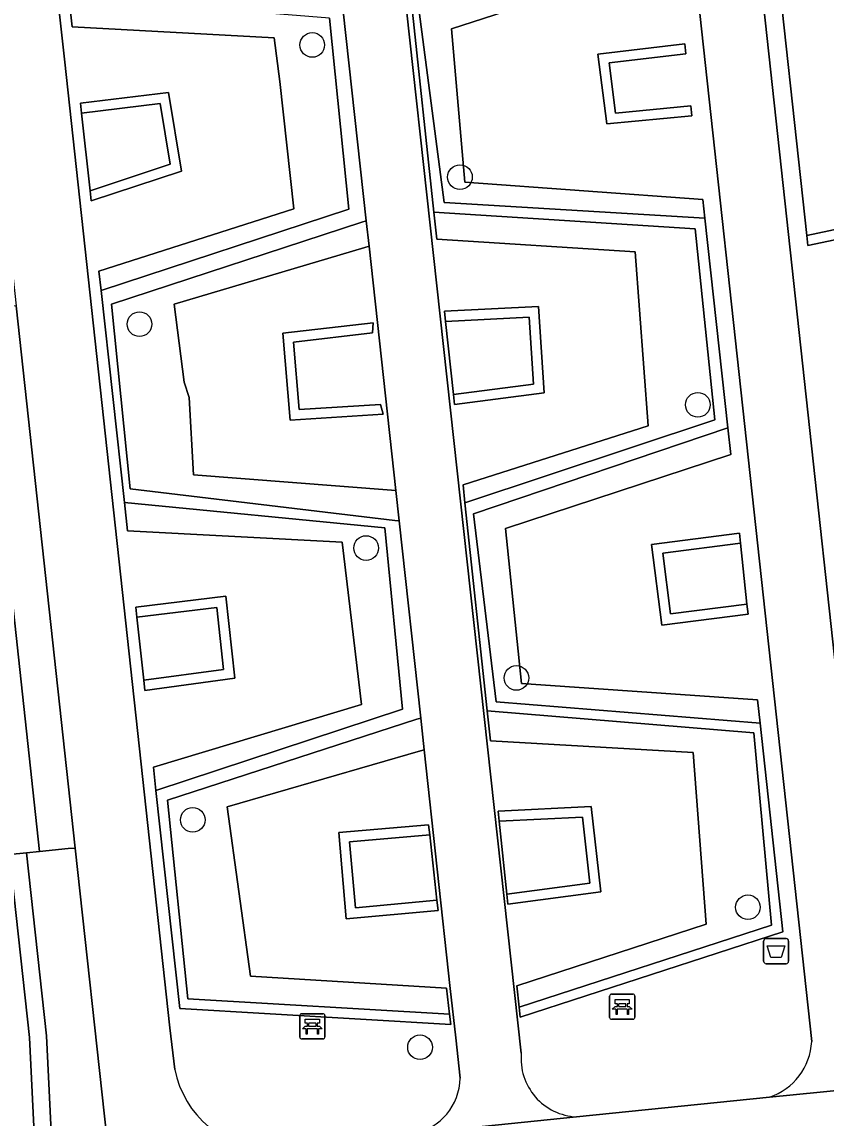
# Model space of a CAD drawing. Extents: x 161248 to 161848, y 384871 to 385383.
# Drawn here: x 161423 to 161454.92, y 385199.35 to 385242.84 of the extents above; entities that cross this region are included whole.
import ezdxf

# ---------------------------------------------------------------- set-up
doc = ezdxf.new("R2010")
doc.units = 0
for name, color, linetype in [('IMGEO_Afvalbak', 7, 'Continuous'), ('IMGEO_Bank', 7, 'Continuous'), ('IMGEO_Boom', 7, 'Continuous'), ('IMGEO_Groenvoorziening', 7, 'Continuous'), ('IMGEO_Haag', 7, 'Continuous'), ('IMGEO_Voetpad_gesloten', 7, 'Continuous'), ('IMGEO_Voetpad_halfverhard', 7, 'Continuous')]:
    doc.layers.add(name, color=color, linetype=linetype)

msp = doc.modelspace()

# ---------------------------------------------------------------- linework, layer by layer
at = {"layer": 'IMGEO_Afvalbak'}
for p, q in [((161452.438, 385205.571), (161452.438, 385206.371)), ((161452.438, 385206.371), (161452.438, 385205.571)), ((161452.538, 385206.471), (161453.328, 385206.471)), ((161453.328, 385206.471), (161452.538, 385206.471)), ((161453.428, 385206.371), (161453.428, 385205.571)), ((161453.428, 385205.571), (161453.428, 385206.371)), ((161453.328, 385205.471), (161452.538, 385205.471)), ((161452.538, 385205.471), (161453.328, 385205.471))]:
    msp.add_line(p, q, dxfattribs=at)
msp.add_lwpolyline([(161452.581, 385206.185), (161453.285, 385206.185), (161453.136, 385205.715), (161452.73, 385205.715), (161452.581, 385206.185)], dxfattribs=at)
for centre, start, end in [((161452.538, 385206.371), 90, 180), ((161452.538, 385206.371), 90, 180), ((161453.328, 385206.371), 0, 90), ((161453.328, 385206.371), 360, 90), ((161452.538, 385205.571), 180, 270), ((161452.538, 385205.571), 180, 270), ((161453.328, 385205.571), 270, 0), ((161453.328, 385205.571), 270, 0)]:
    msp.add_arc(centre, 0.1, start, end, dxfattribs=at)
at = {"layer": 'IMGEO_Bank'}
for p, q in [((161446.326, 385203.343), (161446.326, 385204.184)), ((161446.326, 385204.184), (161446.326, 385203.343)), ((161446.401, 385204.268), (161447.242, 385204.268)), ((161447.242, 385204.268), (161446.401, 385204.268)), ((161447.326, 385204.193), (161447.326, 385203.352)), ((161447.326, 385203.352), (161447.326, 385204.193)), ((161447.023, 385203.666), (161446.63, 385203.666)), ((161446.635, 385203.774), (161446.635, 385203.88)), ((161446.679, 385203.88), (161446.679, 385203.774)), ((161446.967, 385203.886), (161446.685, 385203.886)), ((161446.685, 385203.768), (161446.967, 385203.768)), ((161446.973, 385203.774), (161446.973, 385203.88)), ((161447.017, 385203.88), (161447.017, 385203.774)), ((161434.027, 385202.563), (161434.027, 385203.404)), ((161434.027, 385203.404), (161434.027, 385202.563)), ((161434.102, 385203.488), (161434.943, 385203.488)), ((161434.943, 385203.488), (161434.102, 385203.488)), ((161435.027, 385203.413), (161435.027, 385202.572)), ((161435.027, 385202.572), (161435.027, 385203.413)), ((161447.251, 385203.268), (161446.41, 385203.268)), ((161446.41, 385203.268), (161447.251, 385203.268)), ((161434.724, 385202.886), (161434.331, 385202.886)), ((161434.336, 385202.994), (161434.336, 385203.1)), ((161434.38, 385203.1), (161434.38, 385202.994)), ((161434.668, 385203.106), (161434.386, 385203.106)), ((161434.386, 385202.988), (161434.668, 385202.988)), ((161434.674, 385202.994), (161434.674, 385203.1)), ((161434.718, 385203.1), (161434.718, 385202.994)), ((161434.952, 385202.488), (161434.111, 385202.488)), ((161434.111, 385202.488), (161434.952, 385202.488))]:
    msp.add_line(p, q, dxfattribs=at)
for points in [[(161446.573, 385203.666), (161446.431, 385203.666), (161446.543, 385203.768), (161446.629, 385203.768)], [(161446.629, 385203.886), (161446.543, 385203.886), (161446.543, 385204.047), (161447.106, 385204.047), (161447.106, 385203.886), (161447.023, 385203.886)], [(161446.623, 385203.659), (161446.623, 385203.452), (161446.58, 385203.452), (161446.58, 385203.659)], [(161447.023, 385203.768), (161447.106, 385203.768), (161447.218, 385203.666), (161447.079, 385203.666)], [(161447.073, 385203.659), (161447.073, 385203.452), (161447.029, 385203.452), (161447.029, 385203.659)], [(161434.33, 385203.106), (161434.244, 385203.106), (161434.244, 385203.267), (161434.807, 385203.267), (161434.807, 385203.106), (161434.724, 385203.106)], [(161434.274, 385202.886), (161434.132, 385202.886), (161434.244, 385202.988), (161434.33, 385202.988)], [(161434.324, 385202.879), (161434.324, 385202.672), (161434.281, 385202.672), (161434.281, 385202.879)], [(161434.724, 385202.988), (161434.807, 385202.988), (161434.919, 385202.886), (161434.78, 385202.886)], [(161434.774, 385202.879), (161434.774, 385202.672), (161434.73, 385202.672), (161434.73, 385202.879)]]:
    msp.add_lwpolyline(points, dxfattribs=at)
for centre, radius, start, end in [((161446.404, 385204.19), 0.0779, 92.4484, 184.2845), ((161446.404, 385204.19), 0.0779, 92.4484, 184.2845), ((161447.248, 385204.19), 0.0779, 2.4484, 94.2845), ((161447.248, 385204.19), 0.0779, 2.4484, 94.2845), ((161446.573, 385203.659), 0.00671, 2.8957, 87.1043), ((161446.63, 385203.659), 0.00671, 92.8957, 177.1043), ((161446.628, 385203.879), 0.00671, 2.8957, 87.1043), ((161446.628, 385203.775), 0.00671, 272.8957, 357.1043), ((161446.685, 385203.879), 0.00671, 92.8957, 177.1043), ((161446.685, 385203.775), 0.00671, 182.8957, 267.1043), ((161446.967, 385203.879), 0.00671, 2.8957, 87.1043), ((161446.967, 385203.775), 0.00671, 272.8957, 357.1043), ((161447.024, 385203.879), 0.00671, 92.8957, 177.1043), ((161447.024, 385203.775), 0.00671, 182.8957, 267.1043), ((161447.022, 385203.659), 0.00671, 2.8957, 87.1043), ((161447.079, 385203.659), 0.00671, 92.8957, 177.1043), ((161434.105, 385203.41), 0.0779, 92.4484, 184.2845), ((161434.105, 385203.41), 0.0779, 92.4484, 184.2845), ((161434.949, 385203.41), 0.0779, 2.4484, 94.2845), ((161434.949, 385203.41), 0.0779, 2.4484, 94.2845), ((161446.404, 385203.346), 0.0779, 182.4484, 274.2845), ((161446.404, 385203.346), 0.0779, 182.4484, 274.2845), ((161447.248, 385203.346), 0.0779, 272.4484, 4.2845), ((161447.248, 385203.346), 0.0779, 272.4484, 4.2845), ((161434.274, 385202.879), 0.00671, 2.8957, 87.1043), ((161434.331, 385202.879), 0.00671, 92.8957, 177.1043), ((161434.329, 385203.099), 0.00671, 2.8957, 87.1043), ((161434.329, 385202.995), 0.00671, 272.8957, 357.1043), ((161434.386, 385203.099), 0.00671, 92.8957, 177.1043), ((161434.386, 385202.995), 0.00671, 182.8957, 267.1043), ((161434.668, 385203.099), 0.00671, 2.8957, 87.1043), ((161434.668, 385202.995), 0.00671, 272.8957, 357.1043), ((161434.725, 385203.099), 0.00671, 92.8957, 177.1043), ((161434.725, 385202.995), 0.00671, 182.8957, 267.1043), ((161434.723, 385202.879), 0.00671, 2.8957, 87.1043), ((161434.78, 385202.879), 0.00671, 92.8957, 177.1043), ((161434.105, 385202.566), 0.0779, 182.4484, 274.2845), ((161434.105, 385202.566), 0.0779, 182.4484, 274.2845), ((161434.949, 385202.566), 0.0779, 272.4484, 4.2845), ((161434.949, 385202.566), 0.0779, 272.4484, 4.2845)]:
    msp.add_arc(centre, radius, start, end, dxfattribs=at)
at = {"layer": 'IMGEO_Boom'}
for centre in [(161434.522, 385241.922), (161440.386, 385236.678), (161427.666, 385230.844), (161449.827, 385227.646), (161436.661, 385221.963), (161442.627, 385216.809), (161429.779, 385211.178), (161451.814, 385207.712), (161438.8, 385202.158)]:
    msp.add_circle(centre, 0.489, dxfattribs=at)
at = {"layer": 'IMGEO_Groenvoorziening'}
for points in [[(161448.561, 385279.125), (161456.941, 385202.081)], [(161454.347, 385202.387), (161447.464, 385265.643), (161447.356, 385266.631), (161446.027, 385278.851)], [(161433.241, 385240.471), (161433.009, 385242.21), (161424.99, 385242.64), (161424.859, 385243.829), (161423.939, 385252.201), (161423.87, 385252.826), (161431.773, 385255.377), (161431.49, 385256.989), (161430.921, 385261.953), (161422.803, 385262.533), (161422.677, 385263.679), (161421.736, 385272.239), (161432.024, 385275.324), (161432.093, 385274.701), (161432.307, 385274.761), (161432.146, 385276.236), (161432.054, 385277.28)], [(161434.519, 385277.47), (161434.657, 385276.176), (161442.819, 385201.926)], [(161420.958, 385274.927), (161424.688, 385241.361), (161428.873, 385202.927), (161429.068, 385201.28)], [(161428.423, 385148.652), (161427.348, 385160.513), (161426.581, 385168.985), (161426.371, 385170.626), (161425.044, 385181.025), (161423.927, 385189.776), (161423.301, 385202.539), (161422.5, 385209.799), (161420.12, 385231.368), (161419.414, 385237.765), (161418.8, 385243.335), (161418.558, 385245.528), (161418.304, 385247.831), (161417.932, 385251.204), (161416.631, 385262.992), (161416.555, 385263.685), (161415.768, 385270.902)], [(161448.977, 385245.453), (161440.056, 385242.557), (161440.58, 385236.472), (161450.031, 385235.796), (161450.111, 385235.054), (161451.019, 385226.738), (161451.135, 385225.671), (161442.192, 385222.736), (161442.825, 385216.586), (161452.198, 385215.934), (161452.298, 385215.015), (161453.202, 385206.731), (161442.772, 385203.346), (161442.729, 385203.744), (161442.638, 385204.595), (161450.155, 385207.037), (161449.644, 385213.855), (161441.596, 385214.317), (161441.47, 385215.498), (161440.584, 385223.755), (161440.508, 385224.472), (161447.859, 385226.816), (161447.336, 385233.718), (161439.463, 385234.22), (161439.349, 385235.283), (161438.458, 385243.592)], [(161435.207, 385242.982), (161435.975, 385235.413), (161426.14, 385232.179), (161427.064, 385223.775), (161437.407, 385222.758), (161438.109, 385215.565), (161428.32, 385212.349), (161429.272, 385203.691), (161440.017, 385203.057), (161439.971, 385203.472), (161429.59, 385204.073), (161428.78, 385211.957), (161438.678, 385215.169), (161438.827, 385215.215), (161437.97, 385223.036), (161437.806, 385223.053), (161427.297, 385224.312), (161426.556, 385231.636), (161436.496, 385234.891), (161436.666, 385234.946), (161435.756, 385243.26)], [(161438.458, 385243.592), (161439.349, 385235.283), (161449.72, 385234.627), (161450.506, 385227.048), (161440.584, 385223.755), (161441.47, 385215.498), (161452.048, 385214.631), (161452.749, 385207.001), (161442.729, 385203.744), (161442.772, 385203.346), (161453.202, 385206.731), (161452.298, 385215.015), (161441.824, 385215.865), (161440.927, 385223.317), (161451.019, 385226.738), (161450.111, 385235.054), (161439.759, 385235.674), (161438.767, 385243.246)], [(161440.391, 385200.925), (161440.216, 385202.526), (161440.001, 385204.491), (161438.964, 385213.96), (161438.816, 385213.916), (161431.147, 385211.689), (161432.074, 385204.983), (161439.857, 385204.501), (161439.971, 385203.472), (161440.017, 385203.057), (161429.272, 385203.691), (161428.32, 385212.349), (161428.22, 385213.264), (161436.482, 385215.758), (161435.707, 385222.19), (161427.189, 385222.643), (161427.064, 385223.775), (161426.14, 385232.179), (161426.055, 385232.95), (161433.786, 385235.418), (161433.241, 385240.471)], [(161445.014, 385199.393), (161452.668, 385200.18)]]:
    msp.add_lwpolyline(points, dxfattribs=at)
for points in [[(161452.554, 385249.031), (161455.016, 385249.183), (161456.584, 385234.873), (161454.155, 385234.359), (161454.199, 385233.959), (161457.021, 385234.557), (161455.372, 385249.606), (161452.51, 385249.429)], [(161457.021, 385234.557), (161454.199, 385233.959), (161454.155, 385234.359), (161452.765, 385247.097), (161452.554, 385249.031), (161452.51, 385249.429), (161455.372, 385249.606)], [(161452.765, 385247.097), (161454.155, 385234.359), (161456.584, 385234.873), (161455.016, 385249.183), (161452.554, 385249.031)], [(161438.767, 385243.246), (161439.759, 385235.674), (161450.111, 385235.054), (161450.031, 385235.796), (161440.58, 385236.472), (161440.056, 385242.557), (161448.977, 385245.453), (161448.861, 385246.515)], [(161426.14, 385232.179), (161435.975, 385235.413), (161435.207, 385242.982), (161424.859, 385243.829), (161424.99, 385242.64), (161433.009, 385242.21), (161433.241, 385240.471), (161433.786, 385235.418), (161426.055, 385232.95)], [(161449.31, 385241.963), (161449.348, 385241.565), (161446.31, 385241.211), (161446.561, 385239.221), (161449.545, 385239.508), (161449.583, 385239.11), (161446.213, 385238.786), (161445.863, 385241.562)], [(161449.31, 385241.963), (161445.863, 385241.562), (161446.213, 385238.786), (161449.583, 385239.11), (161449.545, 385239.508), (161446.561, 385239.221), (161446.31, 385241.211), (161449.348, 385241.565)], [(161425.749, 385235.734), (161429.338, 385236.919), (161428.813, 385240.04), (161425.323, 385239.614), (161425.366, 385239.216), (161428.482, 385239.597), (161428.887, 385237.191), (161425.705, 385236.14)], [(161429.338, 385236.919), (161425.749, 385235.734), (161425.705, 385236.14), (161425.366, 385239.216), (161425.323, 385239.614), (161428.813, 385240.04)], [(161428.482, 385239.597), (161425.366, 385239.216), (161425.705, 385236.14), (161428.887, 385237.191)], [(161429.046, 385231.635), (161436.608, 385233.886), (161436.777, 385233.939), (161436.666, 385234.946), (161436.496, 385234.891), (161426.556, 385231.636), (161427.297, 385224.312), (161437.806, 385223.053), (161437.97, 385223.036), (161437.838, 385224.246), (161437.672, 385224.259), (161429.813, 385224.867), (161429.638, 385227.941), (161429.434, 385228.537)], [(161439.349, 385235.283), (161439.463, 385234.22), (161447.336, 385233.718), (161447.859, 385226.816), (161440.508, 385224.472), (161440.584, 385223.755), (161450.506, 385227.048), (161449.72, 385234.627)], [(161436.777, 385233.939), (161436.608, 385233.886), (161429.046, 385231.635), (161429.434, 385228.537), (161429.638, 385227.941), (161429.813, 385224.867), (161437.672, 385224.259), (161437.838, 385224.246)], [(161423.691, 385209.92), (161421.354, 385231.464), (161420.822, 385231.423), (161420.12, 385231.368), (161422.5, 385209.799), (161423.18, 385209.868)], [(161422.767, 385231.573), (161422.532, 385231.556), (161421.354, 385231.464), (161423.691, 385209.92), (161424.841, 385210.036), (161425.115, 385210.061)], [(161443.504, 385231.543), (161443.722, 385228.114), (161440.166, 385227.658), (161440.123, 385228.056), (161439.812, 385230.956), (161439.77, 385231.355)], [(161439.77, 385231.355), (161439.812, 385230.956), (161443.13, 385231.124), (161443.299, 385228.463), (161440.123, 385228.056), (161440.166, 385227.658), (161443.722, 385228.114), (161443.504, 385231.543)], [(161439.812, 385230.956), (161440.123, 385228.056), (161443.299, 385228.463), (161443.13, 385231.124)], [(161433.351, 385230.486), (161436.937, 385230.903), (161436.913, 385230.498), (161433.782, 385230.134), (161434.009, 385227.457), (161437.238, 385227.662), (161437.339, 385227.272), (161433.644, 385227.033)], [(161434.009, 385227.457), (161433.782, 385230.134), (161436.913, 385230.498), (161436.937, 385230.903), (161433.351, 385230.486), (161433.644, 385227.033), (161437.339, 385227.272), (161437.238, 385227.662)], [(161452.198, 385215.934), (161442.825, 385216.586), (161442.192, 385222.736), (161451.135, 385225.671), (161451.019, 385226.738), (161440.927, 385223.317), (161441.824, 385215.865), (161452.298, 385215.015)], [(161438.109, 385215.565), (161437.407, 385222.758), (161427.064, 385223.775), (161427.189, 385222.643), (161435.707, 385222.19), (161436.482, 385215.758), (161428.22, 385213.264), (161428.32, 385212.349)], [(161451.475, 385222.55), (161451.526, 385222.153), (161451.776, 385219.73), (161451.826, 385219.333), (161448.402, 385218.905), (161447.994, 385222.103)], [(161451.526, 385222.153), (161451.475, 385222.55), (161447.994, 385222.103), (161448.402, 385218.905), (161451.826, 385219.333), (161451.776, 385219.73), (161448.748, 385219.351), (161448.441, 385221.757)], [(161448.441, 385221.757), (161448.748, 385219.351), (161451.776, 385219.73), (161451.526, 385222.153)], [(161427.565, 385219.221), (161430.735, 385219.609), (161431.005, 385217.142), (161427.84, 385216.714), (161427.884, 385216.317), (161431.445, 385216.798), (161431.088, 385220.055), (161427.521, 385219.619)], [(161431.088, 385220.055), (161431.445, 385216.798), (161427.884, 385216.317), (161427.84, 385216.714), (161427.565, 385219.221), (161427.521, 385219.619)], [(161430.735, 385219.609), (161427.565, 385219.221), (161427.84, 385216.714), (161431.005, 385217.142)], [(161441.47, 385215.498), (161441.596, 385214.317), (161449.644, 385213.855), (161450.155, 385207.037), (161442.638, 385204.595), (161442.729, 385203.744), (161452.749, 385207.001), (161452.048, 385214.631)], [(161438.816, 385213.916), (161438.964, 385213.96), (161438.827, 385215.215), (161438.678, 385215.169), (161428.78, 385211.957), (161429.59, 385204.073), (161439.971, 385203.472), (161439.857, 385204.501), (161432.074, 385204.983), (161431.147, 385211.689)], [(161445.599, 385211.708), (161445.975, 385208.329), (161442.291, 385207.832), (161442.249, 385208.23), (161441.938, 385211.123), (161441.896, 385211.522)], [(161442.291, 385207.832), (161445.975, 385208.329), (161445.599, 385211.708), (161441.896, 385211.522), (161441.938, 385211.123), (161445.243, 385211.29), (161445.534, 385208.673), (161442.249, 385208.23)], [(161442.249, 385208.23), (161445.534, 385208.673), (161445.243, 385211.29), (161441.938, 385211.123)], [(161439.141, 385210.979), (161435.572, 385210.672), (161435.872, 385207.249), (161439.516, 385207.589), (161439.472, 385207.987), (161436.235, 385207.685), (161436.005, 385210.308), (161439.185, 385210.581)], [(161439.141, 385210.979), (161439.185, 385210.581), (161439.472, 385207.987), (161439.516, 385207.589), (161435.872, 385207.249), (161435.572, 385210.672)], [(161439.185, 385210.581), (161436.005, 385210.308), (161436.235, 385207.685), (161439.472, 385207.987)], [(161422.5, 385209.799), (161423.301, 385202.539), (161423.927, 385189.776), (161425.044, 385181.025), (161425.711, 385181.155), (161424.602, 385189.844), (161423.976, 385202.607), (161423.18, 385209.868)], [(161426.369, 385198.57), (161425.115, 385210.061), (161424.841, 385210.036), (161423.691, 385209.92), (161423.18, 385209.868), (161423.976, 385202.607), (161424.602, 385189.844), (161425.711, 385181.155), (161426.394, 385181.289), (161427.894, 385181.581), (161428.216, 385181.647)]]:
    msp.add_lwpolyline(points, close=True, dxfattribs=at)
for centre, radius, start, end in [((161451.902, 385202.505), 2.448, 288.2306, 357.2445), ((161445.13, 385201.711), 2.321, 174.6922, 267.1297), ((161432.924, 385202.024), 3.927, 190.9169, 269.5663), ((161438.122, 385200.961), 2.27, 281.085, 359.083)]:
    msp.add_arc(centre, radius, start, end, dxfattribs=at)
at = {"layer": 'IMGEO_Haag'}
for points in [[(161452.554, 385249.031), (161455.016, 385249.183), (161456.584, 385234.873), (161454.155, 385234.359), (161454.199, 385233.959), (161457.021, 385234.557), (161455.372, 385249.606), (161452.51, 385249.429)], [(161449.31, 385241.963), (161445.863, 385241.562), (161446.213, 385238.786), (161449.583, 385239.11), (161449.545, 385239.508), (161446.561, 385239.221), (161446.31, 385241.211), (161449.348, 385241.565)], [(161425.749, 385235.734), (161429.338, 385236.919), (161428.813, 385240.04), (161425.323, 385239.614), (161425.366, 385239.216), (161428.482, 385239.597), (161428.887, 385237.191), (161425.705, 385236.14)], [(161439.77, 385231.355), (161439.812, 385230.956), (161443.13, 385231.124), (161443.299, 385228.463), (161440.123, 385228.056), (161440.166, 385227.658), (161443.722, 385228.114), (161443.504, 385231.543)], [(161434.009, 385227.457), (161433.782, 385230.134), (161436.913, 385230.498), (161436.937, 385230.903), (161433.351, 385230.486), (161433.644, 385227.033), (161437.339, 385227.272), (161437.238, 385227.662)], [(161451.526, 385222.153), (161451.475, 385222.55), (161447.994, 385222.103), (161448.402, 385218.905), (161451.826, 385219.333), (161451.776, 385219.73), (161448.748, 385219.351), (161448.441, 385221.757)], [(161427.565, 385219.221), (161430.735, 385219.609), (161431.005, 385217.142), (161427.84, 385216.714), (161427.884, 385216.317), (161431.445, 385216.798), (161431.088, 385220.055), (161427.521, 385219.619)], [(161442.291, 385207.832), (161445.975, 385208.329), (161445.599, 385211.708), (161441.896, 385211.522), (161441.938, 385211.123), (161445.243, 385211.29), (161445.534, 385208.673), (161442.249, 385208.23)], [(161439.141, 385210.979), (161435.572, 385210.672), (161435.872, 385207.249), (161439.516, 385207.589), (161439.472, 385207.987), (161436.235, 385207.685), (161436.005, 385210.308), (161439.185, 385210.581)]]:
    msp.add_lwpolyline(points, close=True, dxfattribs=at)
for points in [[(161435.207, 385242.982), (161435.975, 385235.413), (161426.14, 385232.179), (161427.064, 385223.775), (161437.407, 385222.758), (161438.109, 385215.565), (161428.32, 385212.349), (161429.272, 385203.691), (161440.017, 385203.057), (161439.971, 385203.472), (161429.59, 385204.073), (161428.78, 385211.957), (161438.678, 385215.169), (161438.827, 385215.215), (161437.97, 385223.036), (161437.806, 385223.053), (161427.297, 385224.312), (161426.556, 385231.636), (161436.496, 385234.891), (161436.666, 385234.946), (161435.756, 385243.26)], [(161438.458, 385243.592), (161439.349, 385235.283), (161449.72, 385234.627), (161450.506, 385227.048), (161440.584, 385223.755), (161441.47, 385215.498), (161452.048, 385214.631), (161452.749, 385207.001), (161442.729, 385203.744), (161442.772, 385203.346), (161453.202, 385206.731), (161452.298, 385215.015), (161441.824, 385215.865), (161440.927, 385223.317), (161451.019, 385226.738), (161450.111, 385235.054), (161439.759, 385235.674), (161438.767, 385243.246)]]:
    msp.add_lwpolyline(points, dxfattribs=at)
at = {"layer": 'IMGEO_Voetpad_gesloten'}
for points in [[(161417.881, 385276.364), (161418.44, 385271.231), (161418.959, 385266.457), (161419.237, 385263.908), (161420.964, 385248.092), (161421.223, 385245.715), (161422.767, 385231.573), (161425.115, 385210.061), (161426.369, 385198.57), (161428.216, 385181.647), (161434.587, 385123.289), (161437.317, 385098.274), (161437.566, 385096.339), (161437.632, 385095.831), (161438.183, 385093.977), (161438.834, 385093.495), (161439.577, 385093.264), (161440.609, 385093.05), (161441.669, 385092.83), (161442.358, 385092.869), (161464.945, 385095.485), (161477.693, 385096.962)], [(161429.068, 385201.28), (161428.873, 385202.927), (161424.688, 385241.361), (161420.958, 385274.927)], [(161474.814, 385202.457), (161474.082, 385202.331), (161472.229, 385202.143), (161467.138, 385201.627), (161464.641, 385201.375), (161457.894, 385200.691), (161452.668, 385200.18), (161445.014, 385199.393), (161438.558, 385198.734), (161432.894, 385198.097)]]:
    msp.add_lwpolyline(points, dxfattribs=at)
msp.add_arc((161432.924, 385202.024), 3.927, 190.9169, 269.5663, dxfattribs=at)
at = {"layer": 'IMGEO_Voetpad_halfverhard'}
for points in [[(161456.941, 385202.081), (161448.561, 385279.125)], [(161446.027, 385278.851), (161447.356, 385266.631), (161447.464, 385265.643), (161454.347, 385202.387)], [(161432.054, 385277.28), (161432.146, 385276.236), (161432.307, 385274.761), (161432.415, 385273.779), (161433.469, 385264.154), (161433.557, 385263.347), (161434.48, 385254.913), (161434.595, 385253.869), (161435.633, 385244.388), (161435.756, 385243.26), (161436.666, 385234.946), (161436.777, 385233.939), (161437.838, 385224.246), (161437.97, 385223.036), (161438.827, 385215.215), (161438.964, 385213.96), (161440.001, 385204.491), (161440.216, 385202.526), (161440.391, 385200.925)], [(161442.819, 385201.926), (161434.657, 385276.176)], [(161452.668, 385200.18), (161457.894, 385200.691)], [(161438.558, 385198.734), (161445.014, 385199.393)]]:
    msp.add_lwpolyline(points, dxfattribs=at)
for centre, radius, start, end in [((161451.902, 385202.505), 2.448, 288.2306, 357.2445), ((161445.13, 385201.711), 2.321, 174.6922, 267.1297), ((161438.122, 385200.961), 2.27, 281.085, 359.083)]:
    msp.add_arc(centre, radius, start, end, dxfattribs=at)

doc.saveas('drawing.dxf')
